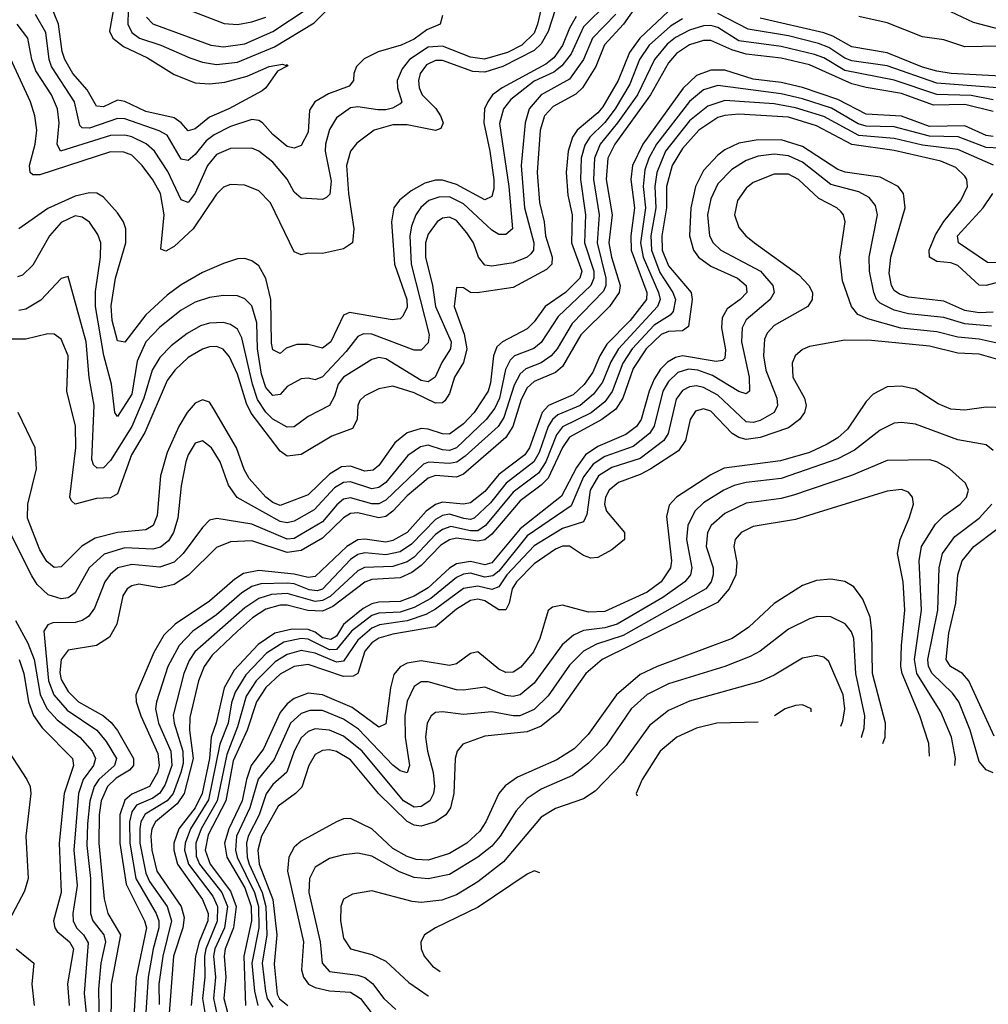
# Model space of a CAD drawing. Header units: inches. Extents: x 884549 to 1028252, y 526810 to 653624.
# Tile 757 of 1056: x 1005513 to 1008256, y 583273 to 586063. Entities that reach past the tile are written whole.
import ezdxf

# ---------------------------------------------------------------- set-up
doc = ezdxf.new("R2010")
doc.units = ezdxf.units.IN
doc.header["$MEASUREMENT"] = 0
doc.layers.add('B0508', color=7, linetype='Continuous')

msp = doc.modelspace()

# ---------------------------------------------------------------- linework, layer by layer
at = {"layer": 'B0508', "color": 5}
for points, elevation in [([(1005791.6, 586168.4), (1005766.6, 586030), (1005776.1, 586010), (1005806.7, 585986.7), (1005874.6, 585954.6), (1005950, 585907.4), (1006010, 585883.7), (1006050, 585880.7), (1006094, 585886), (1006157, 585903), (1006219.5, 585930), (1006256.7, 585936.7), (1006267.2, 585932.8), (1006270, 585936), (1006272.1, 585932.1), (1006243.2, 585916.8), (1006210.2, 585870), (1006199.1, 585860.9), (1006105.1, 585810), (1006050, 585786.1), (1006010, 585753.5), (1005990, 585747.3), (1005969.9, 585770), (1005950, 585784.2), (1005870, 585802.5), (1005810, 585830.8), (1005790, 585834.9), (1005750, 585815.8), (1005730, 585817.4), (1005703.7, 585863.7), (1005663.6, 585910), (1005640.3, 585950), (1005632.5, 585972.5), (1005622.5, 586050), (1005598.4, 586110)], 2020), ([(1007050, 586155.9), (1007010, 586029), (1006990, 585994.6), (1006970, 585974.9), (1006881.6, 585930), (1006830, 585913.7), (1006795.9, 585915.9), (1006710, 585947), (1006690, 585947.2), (1006665, 585935), (1006647.1, 585910), (1006642.4, 585890), (1006644.2, 585870), (1006652.7, 585850), (1006691.1, 585811.1), (1006704.8, 585790), (1006712, 585770), (1006705.6, 585754.4), (1006690, 585748.4), (1006610, 585764.4), (1006570, 585764.4), (1006516.3, 585750), (1006467.4, 585712.6), (1006449.6, 585690), (1006438.8, 585650), (1006444.1, 585570), (1006459.4, 585470), (1006455.6, 585430), (1006430, 585413.3), (1006370, 585400.2), (1006330, 585400.9), (1006310, 585396.4), (1006290, 585404.9), (1006223.4, 585543.4), (1006190, 585577.4), (1006150, 585593.6), (1006110, 585596.1), (1006090, 585588.4), (1006070, 585568.5), (1006003.9, 585470), (1005950, 585420.5), (1005926.8, 585406.8), (1005912.8, 585412.8), (1005922.1, 585510), (1005911.4, 585570), (1005890, 585608.8), (1005859.9, 585650), (1005830, 585678.6), (1005807.7, 585687.7), (1005770, 585688), (1005570, 585622.7), (1005550, 585623), (1005542, 585630), (1005540.7, 585650), (1005556.3, 585710), (1005561, 585750), (1005555.2, 585790), (1005542.9, 585830), (1005469.2, 585989.2)], 2080), ([(1007283.6, 586136.4), (1007222.6, 586050), (1007168.8, 585991.2), (1007144.6, 585930), (1007107, 585870), (1007088.4, 585851.6), (1007023.5, 585816.5), (1006999.2, 585790), (1006986.5, 585750), (1006978.7, 585630), (1006984.6, 585544.6), (1006998, 585490), (1007001.6, 585450), (1007020.9, 585390), (1007020.1, 585370), (1007005.1, 585354.9), (1006910, 585303.7), (1006808.7, 585288.7), (1006789.3, 585289.3), (1006770, 585302.6), (1006750, 585303.7), (1006743, 585250), (1006772.1, 585172.1), (1006779.3, 585130), (1006770, 585091.1), (1006744, 585050), (1006730, 585003.7), (1006717.2, 584982.8), (1006710, 584977), (1006690, 584976), (1006630, 585005.5), (1006570, 585024.4), (1006530, 585016.7), (1006490, 584996.7), (1006476.5, 584983.5), (1006470.1, 584969.9), (1006468.1, 584930), (1006455.8, 584904.2), (1006397.1, 584882.9), (1006310, 584831), (1006270, 584825.8), (1006250, 584839.9), (1006168.2, 584948.2), (1006155.4, 584975.4), (1006130, 585058.5), (1006107.1, 585107.1), (1006089.1, 585129.1), (1006070, 585136.7), (1006050, 585135.9), (1006030, 585129.6), (1005990, 585105.9), (1005951.8, 585070), (1005930, 585040.4), (1005866.7, 584893.4), (1005829.5, 584830), (1005790, 584719.2), (1005770, 584708.5), (1005730, 584705.9), (1005670, 584690.5), (1005659.2, 584699.2), (1005654.9, 584710), (1005672.1, 584850), (1005670.9, 584910.9), (1005646.3, 585010), (1005650.3, 585110), (1005630, 585157.5), (1005610, 585171.7), (1005592.6, 585172.6), (1005530, 585157.6), (1005490, 585157.6)], 2180), ([(1007178.7, 586110), (1007110, 586042.6), (1007074.5, 585965.5), (1007048.1, 585931.9), (1007025.6, 585914.4), (1006970, 585888.1), (1006903.6, 585836.4), (1006883.1, 585810), (1006871.5, 585768.5), (1006898.3, 585590), (1006908.6, 585470), (1006890, 585453.9), (1006870, 585454.5), (1006850, 585466.3), (1006770, 585540.6), (1006730, 585560.9), (1006700, 585560), (1006671.3, 585550), (1006649.3, 585530.7), (1006635.2, 585510), (1006622.2, 585477.8), (1006617.6, 585450), (1006621.9, 585370), (1006672.8, 585170), (1006670, 585147.4), (1006650, 585126), (1006630, 585126.7), (1006510, 585172.1), (1006486.9, 585173.1), (1006470, 585165.4), (1006437.3, 585122.7), (1006370, 585050.7), (1006350, 585042), (1006330, 585047.2), (1006310, 585045.6), (1006270, 585023.4), (1006250, 585000.9), (1006230, 584997.8), (1006210, 585020.4), (1006198, 585058), (1006186, 585130), (1006184, 585204), (1006170, 585252), (1006150, 585272.2), (1006130, 585280.2), (1006090, 585281.2), (1006050, 585276), (1006010, 585262.7), (1005970, 585239.6), (1005910, 585191.8), (1005870, 585149.9), (1005845.2, 585094.8), (1005830, 585001.7), (1005790, 584938.9), (1005781.9, 584950), (1005772.5, 585030), (1005751.3, 585111.3), (1005727.8, 585250), (1005727.5, 585292.5), (1005741.9, 585390), (1005742.5, 585430), (1005734.3, 585454.3), (1005710, 585489.2), (1005690, 585503.5), (1005670, 585506.6), (1005630, 585488.4), (1005597.2, 585450), (1005550, 585367), (1005520.8, 585339.2), (1005506.3, 585333.7)], 2140), ([(1005821.1, 586130), (1005819.2, 586050), (1005830, 586026.3), (1005852.4, 586010), (1005912.4, 585990), (1005994.4, 585954.4), (1006030, 585942), (1006070, 585935.6), (1006130, 585942.7), (1006234, 585986), (1006346.3, 586053.7), (1006390, 586097.6)], 2040), ([(1006990, 586094), (1006979.4, 586050), (1006970, 586024.9), (1006935, 585990), (1006894.8, 585970), (1006828.8, 585951.2), (1006790, 585956.8), (1006710, 585987.6), (1006670, 585984.8), (1006617, 585950), (1006596.3, 585923.7), (1006582.3, 585890), (1006582.6, 585870), (1006595, 585830), (1006590, 585824.1), (1006568.2, 585811.8), (1006550, 585807.7), (1006526.9, 585806.9), (1006470, 585815.4), (1006450, 585812.6), (1006410, 585784.7), (1006390, 585751.6), (1006378.5, 585710), (1006377.9, 585690), (1006394.6, 585605.4), (1006391.5, 585568.5), (1006381.5, 585558.5), (1006370, 585553.5), (1006310, 585556.7), (1006290, 585573.7), (1006270, 585610.4), (1006230, 585658.9), (1006190, 585690.4), (1006170, 585699), (1006110, 585697.4), (1006070, 585680.3), (1006044.7, 585650), (1006010, 585571.5), (1005990, 585544.9), (1005970, 585551.9), (1005932.6, 585632.6), (1005894.5, 585690), (1005870.5, 585710.5), (1005830, 585730.6), (1005810, 585735.9), (1005770, 585734.1), (1005628.3, 585690), (1005619, 585710), (1005624.6, 585770), (1005619.8, 585810), (1005603.2, 585850), (1005558, 585918), (1005547, 585950), (1005535.7, 586010), (1005505.8, 586050)], 2060), ([(1007350, 586086.8), (1007269.6, 586010.4), (1007239.5, 585970), (1007207.9, 585890), (1007164.1, 585815.9), (1007150, 585799), (1007091.8, 585750), (1007078.1, 585730), (1007066, 585690), (1007060.8, 585630), (1007065.2, 585565.2), (1007077.3, 585510), (1007075.8, 585430), (1007105.3, 585350), (1007099.5, 585330), (1007058.6, 585290), (1007000.7, 585250), (1006970, 585206.9), (1006950, 585186.8), (1006880.6, 585150), (1006864.6, 585135.4), (1006854.3, 585110), (1006846.4, 585033.6), (1006839.3, 585010), (1006800, 584950), (1006770, 584918.1), (1006730, 584888.6), (1006710, 584889.2), (1006670, 584903), (1006650, 584904.2), (1006610, 584892.4), (1006575.7, 584864.3), (1006530, 584799.9), (1006513.7, 584786.3), (1006490, 584783.9), (1006450, 584797.8), (1006423.8, 584796.2), (1006390, 584775.3), (1006330, 584716.2), (1006250, 584686.7), (1006230, 584694.4), (1006209.9, 584710), (1006163.1, 584763.1), (1006148.7, 584788.7), (1006127.1, 584850), (1006061.5, 584961.5), (1006050, 584978.8), (1006030, 584985.5), (1006010, 584975.9), (1005986.8, 584950), (1005963.1, 584910), (1005930, 584836.3), (1005911.8, 584770), (1005901.6, 584658.4), (1005890.3, 584629.7), (1005870, 584617.6), (1005790, 584610), (1005726.4, 584593.6), (1005688.7, 584571.3), (1005630, 584512.5), (1005610, 584510.9), (1005590, 584527.3), (1005570, 584560.4), (1005534.5, 584650), (1005535.9, 584690), (1005560.1, 584790), (1005556.6, 584850), (1005508.4, 584950)], 2220), ([(1005872.1, 586070), (1005890, 586051.2), (1006054, 585990), (1006090, 585985.6), (1006150, 585994), (1006230, 586029.1), (1006326.9, 586093.1)], 2060), ([(1005993.4, 586090), (1006092.1, 586052.1), (1006130, 586049.4), (1006170, 586056.1), (1006210, 586069.5)], 2080), ([(1008976.7, 586096.6), (1009030, 586057.9), (1009142, 586010), (1009176.5, 585990), (1009174.3, 585985.7), (1009146.5, 585970), (1009070, 585951.8), (1009010, 585954.3), (1008930, 585972.5), (1008850, 585980.2), (1008750, 585983.3), (1008630, 585975), (1008570, 585977.6), (1008530, 585968.6), (1008470, 585987.9), (1008350, 586010.4), (1008290, 586034.8), (1008214.5, 586054.5), (1008150, 586084.4)], 2160), ([(1007390, 586064.6), (1007356.2, 586043.8), (1007295.7, 585990), (1007268.3, 585950), (1007240.5, 585879.5), (1007198.9, 585810), (1007170, 585771.8), (1007127.6, 585730), (1007113.2, 585706.8), (1007103, 585670), (1007101, 585610), (1007115.7, 585510), (1007112.8, 585430), (1007138.6, 585350), (1007138.9, 585330), (1007130.7, 585310), (1007038, 585222), (1006990, 585147.9), (1006968.7, 585131.3), (1006914.2, 585110), (1006901.5, 585098.5), (1006888.6, 585071.5), (1006871.6, 584990), (1006858.2, 584961.8), (1006833.5, 584930), (1006750.3, 584850), (1006730, 584842.6), (1006710, 584843.8), (1006670, 584856.8), (1006647.5, 584852.5), (1006611.9, 584828.1), (1006550, 584751.2), (1006530, 584737.5), (1006510, 584733.9), (1006450, 584752.9), (1006430, 584751.4), (1006404, 584736), (1006346.4, 584673.6), (1006290, 584642.4), (1006270, 584637.1), (1006250, 584640.6), (1006128.8, 584708.8), (1006103.9, 584743.9), (1006080.5, 584810), (1006056.1, 584850), (1006030, 584869.2), (1006010, 584862.7), (1005990.1, 584830), (1005983.6, 584810), (1005970, 584742), (1005960.9, 584650), (1005948.5, 584610), (1005933.8, 584586.2), (1005911.8, 584568.2), (1005890, 584562.2), (1005810, 584566.6), (1005751.6, 584548.4), (1005709.3, 584510), (1005670, 584438.5), (1005650, 584424.8), (1005630, 584421.9), (1005593.3, 584433.3), (1005562.6, 584462.6), (1005546.7, 584486.7), (1005475.6, 584630)], 2240), ([(1007201.6, 586078.4), (1007134.7, 586010), (1007110, 585949.5), (1007070, 585893.9), (1006990.1, 585850), (1006955.9, 585810), (1006944.3, 585770), (1006933.2, 585650), (1006943, 585530), (1006968.5, 585430), (1006967.7, 585410), (1006960.3, 585399.7), (1006950, 585389.6), (1006910, 585373.9), (1006850, 585364), (1006830, 585367.3), (1006812.7, 585390), (1006797.7, 585430), (1006779.1, 585459.1), (1006750, 585493.3), (1006730, 585503), (1006710, 585500.4), (1006695.3, 585490), (1006670, 585454.7), (1006661.8, 585430), (1006661.8, 585390), (1006682, 585310), (1006690, 585250), (1006734.4, 585150), (1006732.6, 585130), (1006708.3, 585091.7), (1006689.6, 585050), (1006670, 585037), (1006650, 585040.2), (1006550, 585101.9), (1006530, 585105.5), (1006510, 585100.4), (1006429.4, 585050), (1006414.9, 585030), (1006404.2, 584995.8), (1006390, 584969.9), (1006330, 584938.3), (1006290.4, 584909.6), (1006270, 584907.8), (1006230, 584930.7), (1006210, 584950.8), (1006186.7, 584986.7), (1006172.1, 585030), (1006141.7, 585161.7), (1006130, 585185.6), (1006110, 585199.5), (1006090, 585204.7), (1006050, 585203.2), (1006024.7, 585195.3), (1005986.6, 585173.4), (1005941.7, 585138.3), (1005910, 585105.7), (1005887.6, 585070), (1005864.2, 584990), (1005830.2, 584909.8), (1005770, 584814.1), (1005750, 584793), (1005731.7, 584791.7), (1005722, 584802), (1005717, 584817), (1005723.9, 584970), (1005709.3, 585049.3), (1005701.1, 585150), (1005650, 585335.4), (1005630, 585329.8), (1005572.1, 585267.9), (1005530, 585242.8), (1005510, 585239)], 2160), ([(1007088.7, 586071.3), (1007070, 586038.9), (1007050.4, 585989.6), (1007025.6, 585954.4), (1007003.3, 585936.7), (1006879.4, 585870), (1006851.5, 585850), (1006838.3, 585830), (1006829.5, 585810), (1006827.3, 585770), (1006844.6, 585690), (1006855.6, 585610), (1006856.1, 585583.9), (1006850, 585561.5), (1006830, 585552.3), (1006750, 585595.3), (1006710, 585607.8), (1006690, 585608.4), (1006660.3, 585599.7), (1006621.9, 585578.1), (1006588.9, 585551.1), (1006572.8, 585530), (1006565.6, 585490), (1006574.6, 585370), (1006609.1, 585270), (1006610, 585248), (1006597.7, 585222.3), (1006590, 585215), (1006567.9, 585212.1), (1006447.1, 585232.9), (1006430, 585225.3), (1006393.6, 585150), (1006370, 585132.1), (1006330, 585142), (1006297.2, 585142.8), (1006267.9, 585132.1), (1006250, 585117.4), (1006230, 585127.1), (1006226, 585146), (1006223.6, 585270), (1006210, 585329.1), (1006190, 585365.5), (1006170, 585379.9), (1006150, 585385.9), (1006130, 585385.5), (1006090, 585372.2), (1006030, 585346.3), (1005970, 585311), (1005930, 585282.3), (1005870, 585226.3), (1005810, 585148.7), (1005790, 585152.6), (1005774.7, 585210), (1005771.9, 585251.9), (1005783.8, 585330), (1005813.6, 585430), (1005813.5, 585470), (1005807, 585490), (1005790, 585515.6), (1005750, 585560.2), (1005730.8, 585570.8), (1005710, 585572.4), (1005670, 585562.7), (1005592.6, 585527.4), (1005510.1, 585470)], 2120), ([(1006710, 586074.8), (1006703.7, 586050), (1006666.3, 586033.7), (1006630, 586007.4), (1006592.9, 585990), (1006528.2, 585971.8), (1006488.3, 585951.7), (1006466.8, 585930), (1006459.2, 585910), (1006458, 585890), (1006445.8, 585874.2), (1006387.2, 585852.8), (1006348.6, 585830), (1006333.6, 585806.4), (1006330, 585743.5), (1006310, 585706.3), (1006290, 585699.1), (1006270, 585703.4), (1006230, 585737.2), (1006200.4, 585770), (1006190, 585777.2), (1006170, 585779.4), (1006110, 585759.7), (1006063.5, 585736.5), (1006041, 585719), (1006010, 585681.1), (1005990, 585664.1), (1005970, 585667.2), (1005930, 585735), (1005907.5, 585747.5), (1005810, 585781.8), (1005790, 585783), (1005710, 585755), (1005690, 585756.6), (1005683.2, 585763.2), (1005668.1, 585830), (1005602.6, 585930), (1005595.9, 585950), (1005586.6, 586026.6), (1005557.7, 586077.7)], 2040), ([(1008430, 585858.3), (1008110, 585882.7), (1007970, 585931.8), (1007870, 585945.6), (1007850, 585953.4), (1007804.1, 585984.1), (1007775.1, 585995.1), (1007690, 586016.7), (1007576.1, 586036.1), (1007490, 586080.2)], 2240), ([(1008310, 585902), (1008151.5, 585910), (1008110, 585917.1), (1008070, 585928.1), (1007970, 585968.5), (1007870, 585985.4), (1007816.1, 586016.1), (1007790, 586025.7), (1007610, 586066.9)], 2220), ([(1009126.4, 586070), (1009226.2, 586026.2), (1009400.8, 585990), (1009425, 585970), (1009344.1, 585935.9), (1009325.3, 585914.7), (1009310, 585882.3), (1009290, 585872.9), (1009270, 585875.6), (1009210, 585905.9), (1009170, 585918.3), (1008964.3, 585924.3), (1008770, 585945.7), (1008690, 585941.7), (1008570, 585913.9), (1008550, 585915.5), (1008470, 585951.2), (1008370, 585966), (1008290, 585987.8), (1008190, 585986), (1008130, 586005.8), (1008070, 586013.8), (1007970, 586053.4), (1007890, 586071.2)], 2180), ([(1008270, 585836), (1008207.9, 585847.9), (1008110, 585850.8), (1007990, 585891.5), (1007850, 585918.4), (1007790, 585954.9), (1007764.4, 585964.4), (1007670, 585987.1), (1007550, 586002.8), (1007490, 586040.7), (1007470, 586045.8), (1007450, 586045.1), (1007410, 586033.3), (1007370, 586012.2), (1007346.5, 585993.5), (1007310.9, 585950), (1007262.2, 585850), (1007206.3, 585770), (1007157.3, 585710), (1007141.1, 585670), (1007137.9, 585610), (1007154.4, 585510), (1007148.8, 585430), (1007173.2, 585330), (1007172.6, 585310), (1007166.4, 585293.6), (1007077.7, 585202.3), (1007035.4, 585130), (1007018.5, 585110), (1006990, 585090.2), (1006946.7, 585073.3), (1006930, 585059.6), (1006913, 585027), (1006884, 584936), (1006867.8, 584910), (1006774.3, 584825.7), (1006750.6, 584809.4), (1006730, 584805.1), (1006670.6, 584809.4), (1006656.6, 584803.4), (1006550, 584701.4), (1006530, 584691.1), (1006510, 584691.2), (1006450, 584708.2), (1006430, 584703.9), (1006411.4, 584688.6), (1006370, 584640), (1006290, 584592.5), (1006270, 584590.9), (1006170, 584633.2), (1006070.6, 584649.4), (1006050, 584644.3), (1006030, 584624.1), (1005975.3, 584550), (1005950, 584526), (1005910, 584511.5), (1005830, 584519), (1005790.5, 584509.5), (1005768.7, 584491.3), (1005753.5, 584470), (1005724.8, 584395.2), (1005708, 584372), (1005690, 584360.6), (1005670, 584354.9), (1005606.5, 584353.5), (1005592.1, 584347.9), (1005581.5, 584330), (1005594.4, 584190), (1005609.8, 584149.8), (1005646.9, 584106.9), (1005731, 584050), (1005757.7, 584017.7), (1005786.6, 583970), (1005781.3, 583950), (1005736.9, 583910), (1005723.8, 583890), (1005711, 583849), (1005704.6, 583784.6), (1005703.3, 583723.3), (1005713, 583630), (1005713.3, 583530), (1005719.4, 583510), (1005750.8, 583470), (1005755.9, 583450), (1005742.6, 583390), (1005736.1, 583316.1), (1005737.9, 583210)], 2260), ([(1008270, 585802.2), (1008190, 585822.1), (1008100.9, 585820.9), (1008010, 585853.9), (1007910, 585870.3), (1007870, 585881.3), (1007750, 585934.4), (1007670, 585953.6), (1007570, 585964.7), (1007530, 585977), (1007470, 586004), (1007450, 586004.1), (1007410, 585991.3), (1007373.3, 585966.7), (1007350, 585940.3), (1007299.4, 585850), (1007198, 585710), (1007178.5, 585670), (1007173.9, 585610), (1007191, 585510), (1007181.7, 585430), (1007189.1, 585390), (1007213.5, 585310), (1007210.8, 585290), (1007183, 585250), (1007102.5, 585170), (1007050, 585080.2), (1007030, 585063), (1006970, 585037.3), (1006950, 585019.8), (1006933.1, 584986.9), (1006909.7, 584910), (1006890, 584878.8), (1006770, 584774.7), (1006750, 584767), (1006690, 584771.1), (1006670, 584763.5), (1006610, 584713.9), (1006570, 584670), (1006550, 584655.6), (1006530, 584651.6), (1006470, 584665.4), (1006450, 584663.9), (1006430, 584651.5), (1006370, 584594.1), (1006310, 584558.6), (1006270, 584553.5), (1006170, 584586.2), (1006110, 584583.6), (1006070, 584567.8), (1005991.1, 584488.9), (1005950, 584462.4), (1005910, 584453.4), (1005850, 584463), (1005830, 584459.1), (1005817.5, 584450), (1005805.1, 584430), (1005787.6, 584350), (1005766.6, 584313.4), (1005730, 584289.5), (1005650, 584276.1), (1005630, 584249.9), (1005626.5, 584213.5), (1005630, 584193.8), (1005650, 584159.2), (1005679.1, 584130), (1005750, 584090.1), (1005771.5, 584071.5), (1005790, 584049.3), (1005835.2, 583970), (1005834.8, 583950), (1005823.9, 583936.1), (1005786, 583914), (1005761.5, 583890), (1005743.7, 583850), (1005737.4, 583810), (1005736.5, 583730), (1005751.8, 583571.8), (1005762.7, 583530), (1005797.8, 583470), (1005771.9, 583330), (1005771.2, 583190)], 2280), ([(1008270, 585732), (1008250, 585734.3), (1008190, 585762.3), (1008090, 585760.4), (1008010, 585789.5), (1007910, 585795.3), (1007830, 585836.7), (1007730, 585870.3), (1007670, 585884.8), (1007590, 585894.2), (1007510, 585919.7), (1007470, 585919.5), (1007430, 585904.4), (1007391.6, 585868.4), (1007278.1, 585710), (1007248.7, 585650), (1007243.3, 585610), (1007254.2, 585530), (1007243.9, 585450), (1007245.1, 585410), (1007288.6, 585290), (1007288.2, 585270), (1007241.9, 585210), (1007176.2, 585143.8), (1007155.7, 585110), (1007136.2, 585063.8), (1007111.2, 585028.8), (1007080.2, 584999.8), (1007010.9, 584970), (1006992.5, 584950), (1006956.9, 584850), (1006943.4, 584830), (1006870, 584774.1), (1006830, 584726.2), (1006790, 584693.5), (1006770, 584689.8), (1006710, 584695.6), (1006690, 584688.9), (1006664.1, 584670), (1006609.8, 584610.2), (1006570, 584586.9), (1006550, 584582.9), (1006490, 584590.7), (1006470, 584588.9), (1006439.1, 584570), (1006350, 584485.5), (1006330, 584481.9), (1006290, 584492.1), (1006190, 584501.8), (1006146.4, 584493.6), (1006122, 584478), (1006050, 584415.5), (1005953.2, 584350), (1005921.3, 584318.7), (1005892.9, 584270), (1005841.9, 584150), (1005842.8, 584130), (1005855.6, 584090), (1005903.5, 583983.5), (1005907.4, 583950), (1005902.8, 583930), (1005880.3, 583890), (1005830, 583868.8), (1005810, 583852), (1005796.7, 583810), (1005796.4, 583730), (1005813.8, 583613.8), (1005866.2, 583510), (1005871.8, 583490), (1005843, 583350), (1005833.1, 583190)], 2320), ([(1008330, 585696.9), (1008250, 585701), (1008171.3, 585731.2), (1008090, 585732.6), (1007990, 585759.2), (1007910, 585760.6), (1007887.7, 585767.7), (1007812.2, 585812.2), (1007730, 585838.2), (1007670, 585852.2), (1007490, 585875.8), (1007450, 585863.5), (1007410, 585830.5), (1007316.1, 585710), (1007294.5, 585670), (1007283.2, 585636.8), (1007278.4, 585590), (1007285.3, 585530), (1007271.2, 585430), (1007278.7, 585390), (1007322, 585290), (1007326.4, 585270), (1007319.4, 585250), (1007208.4, 585130), (1007186.6, 585093.4), (1007163.9, 585036.1), (1007138, 585002), (1007100.4, 584970), (1007037.2, 584942.8), (1007022, 584930), (1007009.2, 584910), (1006983.7, 584836.3), (1006969.4, 584810), (1006890.7, 584749.3), (1006846, 584694), (1006800.1, 584650), (1006790, 584646.2), (1006770.8, 584649.2), (1006730, 584661.7), (1006710, 584658), (1006690, 584646.9), (1006622.8, 584577.2), (1006590, 584554.7), (1006550, 584546.6), (1006490, 584552.1), (1006470, 584547.3), (1006450, 584533.3), (1006370.4, 584449.6), (1006355.7, 584444.3), (1006333, 584447), (1006290, 584464.2), (1006270, 584466.5), (1006196, 584464), (1006170, 584457.1), (1006141.5, 584438.5), (1006070, 584376.3), (1006003, 584330), (1005964.2, 584290), (1005931.9, 584230), (1005899.8, 584130), (1005897.5, 584110), (1005905.5, 584070), (1005941, 583990), (1005943.8, 583950), (1005924.5, 583895.5), (1005910, 583871.1), (1005890, 583857.4), (1005843.1, 583836.9), (1005830, 583818.9), (1005824, 583790), (1005824.7, 583730), (1005842, 583630), (1005899.6, 583530), (1005906.4, 583510), (1005907, 583490), (1005891, 583430), (1005877, 583350), (1005867.1, 583207.1)], 2340), ([(1008270.6, 585650.6), (1008170, 585694.6), (1008070, 585706.7), (1007990, 585726.4), (1007890, 585734.9), (1007790, 585788.4), (1007710, 585813.1), (1007650, 585823.9), (1007510, 585833.3), (1007462, 585818), (1007410, 585775.8), (1007341.9, 585690), (1007317.4, 585630), (1007311.5, 585590), (1007315, 585530), (1007300.5, 585450), (1007301.8, 585410), (1007326.1, 585346.1), (1007362.3, 585290), (1007369.8, 585270), (1007363.8, 585236.2), (1007354.9, 585225.1), (1007310, 585197.1), (1007247.5, 585130), (1007221.5, 585090), (1007190.9, 585009.1), (1007170, 584980.3), (1007130.9, 584949), (1007050, 584908.9), (1007033.4, 584886.6), (1007002.9, 584810), (1006981.8, 584778.2), (1006910, 584724.5), (1006832.1, 584630), (1006810, 584615), (1006790, 584614.7), (1006733.6, 584626.4), (1006710, 584618.8), (1006690, 584603.7), (1006630, 584540.3), (1006610, 584526.4), (1006570, 584513.1), (1006489, 584511), (1006470, 584500.9), (1006391.7, 584428.3), (1006370, 584416.9), (1006350, 584414.3), (1006270, 584437.4), (1006225.9, 584434.1), (1006190, 584423.2), (1006150, 584396), (1006008.7, 584271.3), (1005993.1, 584246.9), (1005977.9, 584210), (1005947.8, 584092.2), (1005950, 584070), (1005974.7, 583990), (1005975.6, 583955.6), (1005969.3, 583930), (1005947.1, 583870), (1005930, 583849.2), (1005868.1, 583811.9), (1005855.8, 583790), (1005852.5, 583770), (1005853.4, 583730), (1005870, 583644.4), (1005880.8, 583620.8), (1005930.4, 583550), (1005942.8, 583510), (1005918.2, 583410), (1005907.1, 583330), (1005907.4, 583272.6)], 2360), ([(1008310, 585325.2), (1008250, 585309.2), (1008230, 585310.3), (1008170, 585366.3), (1008150, 585373.5), (1008110, 585377.5), (1008089.6, 585390), (1008088.9, 585410), (1008106.8, 585453.2), (1008130, 585490.5), (1008178.7, 585550), (1008196.9, 585590), (1008195.4, 585610), (1008190, 585619), (1008164, 585644), (1008121.5, 585661.5), (1007990, 585691.6), (1007870, 585708.7), (1007770, 585761.8), (1007690, 585786.8), (1007550, 585794.7), (1007510, 585791.6), (1007490, 585785.4), (1007436.7, 585750), (1007390, 585697.9), (1007360.8, 585650), (1007344.7, 585590), (1007345, 585530), (1007331.7, 585450), (1007332.8, 585410), (1007350, 585365.1), (1007414.3, 585290), (1007417.7, 585270), (1007407, 585193), (1007390, 585181.3), (1007350, 585178.9), (1007330, 585170.6), (1007286.8, 585130), (1007250, 585074.3), (1007220.9, 584990), (1007201, 584959), (1007161.9, 584930), (1007070, 584879.5), (1007050, 584850.9), (1007010, 584764.2), (1006990, 584743.9), (1006930, 584699.5), (1006850, 584605.2), (1006830.5, 584589.5), (1006810, 584585.2), (1006750, 584593.9), (1006730, 584589.4), (1006705.8, 584574.2), (1006650, 584516), (1006623.5, 584496.5), (1006590, 584481.8), (1006510, 584476.6), (1006490.7, 584469.3), (1006399.6, 584400.3), (1006370, 584386.6), (1006329, 584389), (1006270, 584404.2), (1006250, 584404.2), (1006210, 584392.9), (1006172.1, 584367.9), (1006130, 584330.7), (1006057.8, 584262.2), (1006035, 584230), (1006019.6, 584190), (1005994.4, 584085.6), (1005993.3, 584050), (1006004, 583970), (1005978.4, 583870), (1005958.4, 583841.6), (1005897.5, 583790), (1005887.2, 583770), (1005883.9, 583750), (1005887.3, 583710), (1005900.8, 583650), (1005969.8, 583550), (1005978.7, 583518.7), (1005975.1, 583490), (1005948.6, 583410), (1005933.1, 583210)], 2380), ([(1008270, 585234.2), (1008230, 585232.5), (1008190, 585238.7), (1008130, 585264.8), (1008030, 585276.5), (1008004.7, 585284.7), (1007990, 585295), (1007981.8, 585310), (1007975.8, 585344.1), (1007979.9, 585390), (1008020.5, 585530), (1008016.1, 585570), (1008001.2, 585590), (1007950, 585616.1), (1007851.1, 585631.1), (1007830, 585638.2), (1007730, 585703.6), (1007670, 585722), (1007598.9, 585721.1), (1007550, 585712.7), (1007510, 585694.1), (1007490, 585678.6), (1007450, 585635.8), (1007427.1, 585590), (1007413.7, 585530), (1007409.8, 585450), (1007421.1, 585410), (1007435.6, 585390), (1007470, 585364.8), (1007546.1, 585330), (1007570.8, 585310), (1007572, 585290), (1007553.7, 585270), (1007516.9, 585243.1), (1007502.5, 585217.6), (1007500.8, 585190), (1007512.3, 585127.7), (1007510, 585104), (1007503.2, 585096.8), (1007485.9, 585094.1), (1007390, 585110.3), (1007370, 585105.7), (1007347.7, 585092.3), (1007327.8, 585072.2), (1007310, 585044.3), (1007295.8, 585010), (1007273.4, 584930), (1007259.8, 584910), (1007230, 584887.6), (1007150, 584853.5), (1007115.7, 584830), (1007090, 584794.2), (1007046.9, 584713.1), (1006930, 584620.5), (1006850, 584524.3), (1006830, 584517.8), (1006790, 584527.4), (1006750, 584521), (1006730, 584508.7), (1006670, 584453.2), (1006630, 584429.6), (1006590, 584414.1), (1006530, 584412.4), (1006510, 584407.6), (1006485.7, 584394.3), (1006441.2, 584358.8), (1006430, 584348.8), (1006410, 584316), (1006393.5, 584306.5), (1006370, 584311.6), (1006350, 584327.4), (1006330, 584335.5), (1006284.3, 584335.7), (1006235.2, 584324.8), (1006187.7, 584292.3), (1006120.2, 584219.8), (1006091.9, 584170), (1006069.6, 584070.4), (1006055.1, 584030), (1006050.5, 583970), (1006029.1, 583870), (1006009.8, 583830.2), (1005963.1, 583770), (1005949.4, 583730), (1005949, 583710), (1005959.9, 583670), (1006030.8, 583570), (1006046.4, 583530), (1006045.2, 583510), (1006020.7, 583450), (1006011, 583410), (1005998.1, 583270)], 2420), ([(1008265.3, 585194.7), (1008190, 585201.3), (1008130, 585219.1), (1008030, 585229.7), (1007990, 585240), (1007950, 585259.5), (1007939.5, 585270), (1007932, 585290), (1007919.9, 585350), (1007918.7, 585390), (1007942, 585510), (1007936.5, 585536.5), (1007919.1, 585559.1), (1007890, 585575.1), (1007810, 585595.3), (1007730, 585659.1), (1007690, 585676.5), (1007650, 585681.8), (1007604.2, 585675.8), (1007570, 585663.6), (1007530, 585638.4), (1007490, 585597.3), (1007470, 585555), (1007461.1, 585510), (1007466.6, 585450), (1007477.2, 585430), (1007499, 585410), (1007610.9, 585350), (1007646.2, 585310), (1007649.7, 585290), (1007638.7, 585270), (1007570, 585212.2), (1007558.7, 585190), (1007557.2, 585150), (1007579, 585050), (1007579.8, 585010), (1007570, 585002.7), (1007550, 585009), (1007475, 585055), (1007433.4, 585070), (1007407.4, 585072.6), (1007377.1, 585062.9), (1007350, 585037.7), (1007334, 585010), (1007309.4, 584910.6), (1007296.4, 584890), (1007250, 584853.9), (1007170, 584825.5), (1007136.6, 584803.4), (1007110, 584767.9), (1007074.5, 584685.5), (1006950, 584600.1), (1006870, 584500.5), (1006853.1, 584486.9), (1006830, 584483.1), (1006790, 584494.3), (1006770, 584491.9), (1006750, 584482.3), (1006676.9, 584423.1), (1006630, 584397.6), (1006590, 584384.3), (1006530, 584381.3), (1006510, 584375), (1006452.8, 584330), (1006410, 584278.8), (1006390, 584277.6), (1006330, 584308.1), (1006310, 584309.8), (1006261, 584299), (1006211.6, 584268.4), (1006153.1, 584206.9), (1006122.9, 584157.1), (1006112.6, 584127.4), (1006102.8, 584070), (1006079.9, 584010), (1006047.5, 583852.5), (1005996.5, 583770), (1005980.9, 583730), (1005979.7, 583710), (1005991.2, 583670), (1006059.3, 583579.3), (1006072.9, 583550), (1006071.6, 583508.4), (1006039.8, 583430), (1006036.2, 583410), (1006037.3, 583350), (1006030.7, 583290), (1006036.8, 583250)], 2440), ([(1008290, 585144.1), (1008230, 585157.3), (1008170, 585163.4), (1008110, 585178.4), (1008008.6, 585188.6), (1007914.7, 585214.7), (1007887.1, 585227.1), (1007868.3, 585250), (1007843.2, 585323.2), (1007835.6, 585390), (1007850.4, 585490), (1007846.1, 585510), (1007839, 585519), (1007827.5, 585530), (1007775.8, 585555.8), (1007718.8, 585610), (1007690, 585624.9), (1007650, 585625.3), (1007590, 585601), (1007570, 585585.3), (1007545.7, 585550), (1007537.8, 585510), (1007550, 585473.6), (1007569.5, 585450), (1007594, 585430), (1007719.7, 585339.8), (1007748.2, 585310), (1007758.1, 585290), (1007757.7, 585270), (1007744.8, 585250), (1007650, 585195.9), (1007630, 585174.9), (1007622.8, 585157.2), (1007619.9, 585110), (1007626.5, 585070), (1007657.3, 584990), (1007659.2, 584970), (1007650.1, 584950), (1007610, 584926.7), (1007590, 584921.2), (1007570, 584923.7), (1007490, 584999.3), (1007450, 585020.5), (1007430, 585025.1), (1007410, 585022.8), (1007390, 585011.7), (1007372.6, 584987.4), (1007349.3, 584890.7), (1007337.1, 584870), (1007270, 584819.7), (1007190, 584794.1), (1007152.2, 584770), (1007128.2, 584730), (1007119, 584661), (1007110, 584640.4), (1007050, 584621.1), (1006970, 584571.6), (1006892.3, 584490), (1006870, 584455.7), (1006850, 584447.9), (1006810, 584457.5), (1006770, 584451.4), (1006690, 584392.5), (1006662.7, 584377.3), (1006610, 584360), (1006531.5, 584348.5), (1006510, 584339.1), (1006470, 584305.1), (1006430, 584245.4), (1006410, 584242.7), (1006350, 584267.6), (1006310, 584275.4), (1006270, 584264.5), (1006236.5, 584243.5), (1006182, 584190), (1006154, 584146), (1006130, 584059), (1006099, 583981), (1006072.2, 583850), (1006026.7, 583770), (1006011.9, 583730), (1006012.8, 583692.8), (1006021.7, 583670), (1006084.8, 583590), (1006100.8, 583550), (1006092.8, 583490), (1006065.6, 583430), (1006061.9, 583410), (1006067.3, 583350), (1006061.4, 583290), (1006069.9, 583250)], 2460), ([(1008370, 585373.7), (1008254.4, 585374.4), (1008172.2, 585430), (1008169.2, 585450), (1008242.1, 585530), (1008269.2, 585570)], 2360), ([(1008290, 585097.6), (1008230, 585115.1), (1008170, 585117.7), (1008090, 585137.3), (1007925.8, 585154.2), (1007850, 585154.6), (1007750, 585136.9), (1007730, 585127.8), (1007709.5, 585110), (1007700.4, 585090), (1007702.6, 585050), (1007735.5, 584990), (1007739.9, 584970), (1007735.5, 584950), (1007721.4, 584930), (1007690, 584906), (1007610, 584879), (1007570, 584873.6), (1007550, 584878.5), (1007530.3, 584890), (1007470, 584953.7), (1007450, 584960.1), (1007426.6, 584953.4), (1007411.8, 584930), (1007398.8, 584870), (1007379.1, 584840.9), (1007300.7, 584790), (1007270, 584773.8), (1007208.7, 584751.3), (1007182.4, 584730), (1007172.3, 584710), (1007169.6, 584690.4), (1007175.2, 584670), (1007225.8, 584610), (1007226, 584590), (1007190, 584560.8), (1007150, 584539.2), (1007130, 584537.3), (1007110, 584544.7), (1007070, 584570.8), (1007050, 584571), (1007030, 584563), (1006970, 584521.5), (1006919.4, 584470), (1006907.3, 584450), (1006899.2, 584410), (1006890, 584390.9), (1006870, 584391.1), (1006830, 584415.9), (1006810, 584420.8), (1006790, 584416.8), (1006750, 584392.5), (1006690, 584342.3), (1006570, 584322.1), (1006530, 584310.2), (1006510, 584296.9), (1006490, 584273.4), (1006470.3, 584210), (1006457.1, 584202.9), (1006430, 584202.3), (1006330, 584235.8), (1006290, 584230.4), (1006250, 584208.6), (1006209.4, 584170.6), (1006183.1, 584130), (1006157.4, 584050), (1006117.3, 583962.7), (1006096.3, 583850), (1006046.7, 583753.3), (1006038.1, 583710), (1006052.1, 583670), (1006110, 583593.9), (1006125.8, 583550), (1006118, 583490), (1006095.1, 583430), (1006091.7, 583410), (1006097, 583350), (1006090.5, 583290), (1006101.2, 583250)], 2480), ([(1008330, 584962.5), (1008250, 584964.6), (1008190, 584956), (1008150, 584959.5), (1008114.6, 584974.6), (1008050, 585016), (1008010, 585024.8), (1007970, 585022.1), (1007930, 585002.1), (1007910, 584980.6), (1007857.3, 584902.7), (1007830, 584877.7), (1007800.2, 584859.8), (1007750, 584836.9), (1007667.3, 584812.7), (1007507.7, 584792.3), (1007470, 584772.9), (1007373.3, 584710), (1007352.6, 584687.4), (1007344.7, 584655.2), (1007358.8, 584530), (1007356.3, 584510), (1007329.2, 584470), (1007290, 584440.7), (1007170, 584385.8), (1007123.9, 584383.9), (1007050, 584404.3), (1007021.9, 584398.1), (1007010, 584388.7), (1006986.1, 584310), (1006967.8, 584272.2), (1006931.7, 584228.3), (1006910, 584214.5), (1006890, 584213.6), (1006870, 584222.8), (1006810, 584271.3), (1006790, 584267), (1006750, 584237.4), (1006730, 584233.4), (1006650, 584245.9), (1006610, 584239.8), (1006590.3, 584229.7), (1006572.6, 584207.4), (1006562.7, 584170), (1006550, 584067.4), (1006530, 584058.1), (1006454.5, 584114.5), (1006370, 584149.7), (1006330, 584155), (1006290, 584139.8), (1006270, 584124.4), (1006250, 584099.9), (1006203.3, 583996.7), (1006168.7, 583950), (1006154.9, 583910), (1006142.9, 583850), (1006105, 583770), (1006093.1, 583730), (1006099.3, 583690), (1006150, 583603.6), (1006168.5, 583550), (1006169.3, 583510), (1006148, 583410), (1006152.4, 583270)], 2520), ([(1008270, 584842.2), (1008250, 584858.1), (1008170, 584872.8), (1008050, 584916.5), (1008010, 584921.7), (1007990, 584919.3), (1007950, 584899.9), (1007877.1, 584842.9), (1007830, 584818.3), (1007670, 584763.2), (1007570, 584751.8), (1007536.8, 584743.2), (1007506.7, 584730), (1007450, 584693.8), (1007425, 584670), (1007404.8, 584630), (1007401.5, 584590), (1007416.2, 584510), (1007412.4, 584490), (1007396.5, 584470), (1007334.4, 584425.6), (1007204.9, 584350), (1007170, 584339.8), (1007110, 584331.8), (1007081.1, 584318.9), (1007048.8, 584291.2), (1006970, 584183.1), (1006930, 584150.3), (1006910, 584145.3), (1006890, 584147.9), (1006830, 584171.8), (1006770, 584162.8), (1006750, 584164), (1006670, 584187.2), (1006650, 584186.4), (1006630, 584174), (1006610, 584131.9), (1006603.2, 584090), (1006604.3, 584030), (1006617.1, 583950), (1006610, 583929.1), (1006590, 583934.5), (1006570, 583950.3), (1006472.8, 584052.8), (1006430, 584080.8), (1006370, 584105.1), (1006334.8, 584105.2), (1006310, 584097.3), (1006280.1, 584070), (1006233.4, 583966.6), (1006188.6, 583911.4), (1006164.6, 583830), (1006126.4, 583750), (1006123.9, 583710), (1006128.3, 583690), (1006177.7, 583590), (1006189.1, 583550), (1006189.8, 583490), (1006170.6, 583390), (1006177.9, 583310), (1006186.8, 583270)], 2540), ([(1008090, 584815.7), (1007970, 584813.7), (1007869, 584771), (1007704.8, 584715.2), (1007670, 584706.2), (1007570, 584692.5), (1007510, 584664), (1007471.4, 584630), (1007460.9, 584610), (1007457.2, 584570), (1007476.5, 584510), (1007477.4, 584490), (1007471, 584470), (1007456.5, 584450), (1007221.6, 584318.4), (1007146.4, 584293.6), (1007110, 584273.8), (1007070, 584233.7), (1007010, 584146.7), (1006970, 584108.4), (1006929.5, 584090.5), (1006910, 584090), (1006850, 584101.8), (1006770, 584094.1), (1006710, 584101.9), (1006690, 584099.9), (1006678.3, 584090), (1006666.5, 584070), (1006662.1, 584030), (1006667.5, 583990), (1006683.5, 583930), (1006687.7, 583890), (1006684.5, 583870), (1006674, 583850), (1006650, 583833.6), (1006630, 583831.9), (1006599.8, 583850), (1006482.8, 583990), (1006430, 584032.6), (1006390, 584049.9), (1006350, 584053.7), (1006330, 584046.3), (1006310, 584028), (1006290.3, 583990), (1006269, 583931), (1006230, 583895.9), (1006210.5, 583869.5), (1006190.8, 583810), (1006159.6, 583750), (1006155.4, 583730), (1006156.6, 583690), (1006162.3, 583670), (1006199.9, 583590), (1006210.1, 583550), (1006212.5, 583470), (1006199.6, 583390), (1006208.8, 583310), (1006213.6, 583290), (1006230, 583264.7)], 2560), ([(1008161.7, 583949.5), (1008161.9, 583950), (1008163.4, 583970), (1008152.1, 584030), (1008121.6, 584101.6), (1008054, 584210), (1008047.2, 584250), (1008067, 584390), (1008060.1, 584530), (1008067.2, 584570), (1008106.6, 584633.4), (1008130, 584657.4), (1008177, 584690), (1008194.9, 584710), (1008200.2, 584730), (1008191.7, 584750), (1008146.3, 584790), (1008110.9, 584810), (1008090, 584815.7)], 2560), ([(1008010, 584731.6), (1007970, 584726.7), (1007710, 584646.4), (1007590, 584627.1), (1007556.1, 584610), (1007539.3, 584590), (1007535.1, 584570), (1007544.4, 584524.4), (1007541.6, 584490), (1007521.9, 584450), (1007488.8, 584411.2), (1007162.9, 584250), (1007116.4, 584210), (1007038.7, 584101.3), (1006990, 584061.2), (1006950, 584044.8), (1006830, 584032.5), (1006768.1, 584010), (1006752.2, 583990), (1006746.1, 583970), (1006742.2, 583870), (1006733.2, 583830), (1006720.1, 583810), (1006690.7, 583790), (1006650, 583777.5), (1006630, 583780.3), (1006610, 583790.7), (1006529.7, 583869.7), (1006450, 583965.4), (1006410, 583989.3), (1006390, 583993.7), (1006370, 583992), (1006350, 583980.6), (1006332.1, 583950), (1006311.7, 583888.3), (1006293.9, 583870), (1006245, 583835), (1006197.3, 583750), (1006186.9, 583710), (1006191, 583670), (1006229.8, 583569.8), (1006241, 583470), (1006233.1, 583386.9), (1006242.2, 583302.2), (1006248.6, 583288.6), (1006272.5, 583270)], 2580), ([(1008089.6, 583976.5), (1008088.1, 584011.9), (1008062.7, 584090), (1008012.6, 584210), (1008008.7, 584230), (1008010, 584290), (1008020.1, 584390), (1008014.9, 584470), (1007999.1, 584550), (1008007, 584590), (1008032.5, 584650), (1008044.1, 584690), (1008041.5, 584710), (1008030, 584724.5), (1008010, 584731.6)], 2580), ([(1008270, 583929), (1008250, 583937.1), (1008230, 583961), (1008204.9, 584050), (1008172.4, 584130), (1008154.9, 584154.9), (1008097.1, 584210), (1008087, 584230), (1008085.2, 584250), (1008113.7, 584390), (1008117.1, 584510), (1008126.6, 584550), (1008161.7, 584598.3), (1008230.8, 584650), (1008265.9, 584690)], 2540), ([(1008272.5, 584032.5), (1008201.4, 584190), (1008183.1, 584210), (1008149.4, 584230), (1008137.1, 584250), (1008144.4, 584324.4), (1008163.9, 584410), (1008170, 584490), (1008182.6, 584530), (1008215.7, 584570), (1008280.8, 584619.2)], 2520), ([(1007810, 584477.7), (1007770, 584473.5), (1007730, 584459.6), (1007650, 584408.9), (1007578.2, 584341.8), (1007530.5, 584309.5), (1007318.4, 584230), (1007270, 584207.1), (1007202.9, 584150), (1007122.8, 584037.2), (1007082.9, 583997.1), (1007034.4, 583965.6), (1006922.9, 583917.1), (1006887.9, 583892.1), (1006869.8, 583870.2), (1006832.8, 583790), (1006816, 583764), (1006779.2, 583730), (1006730, 583700.2), (1006670, 583682), (1006636.1, 583683.9), (1006610, 583691.8), (1006570, 583715), (1006510, 583770.3), (1006450, 583799.4), (1006430, 583798.8), (1006410, 583789.9), (1006310, 583735.4), (1006290, 583718.3), (1006274.6, 583690), (1006270.9, 583650), (1006316.2, 583450), (1006311.2, 583371.2), (1006316.1, 583350), (1006330.5, 583330.5), (1006350, 583320.5), (1006390, 583311.2), (1006450, 583308), (1006478.1, 583290), (1006522.9, 583230)], 2620), ([(1007957.3, 584012.4), (1007964.4, 584030), (1007965.4, 584070), (1007927.9, 584210), (1007926.5, 584330), (1007921.7, 584370), (1007901.3, 584421.2), (1007875.8, 584455.8), (1007850, 584471.1), (1007810, 584477.7)], 2620), ([(1005500.5, 584360.5), (1005536.1, 584296.1), (1005553.4, 584250), (1005570.8, 584150.8), (1005590, 584110.8), (1005619.1, 584079.1), (1005683.2, 584030), (1005717.6, 583990), (1005727.4, 583970), (1005721.9, 583950), (1005692.3, 583910), (1005679.3, 583870), (1005665.6, 583710), (1005675.8, 583610), (1005663.2, 583530), (1005664, 583510), (1005673.8, 583490), (1005693.6, 583470), (1005707, 583447), (1005695.2, 583304.8), (1005706.4, 583190)], 2240), ([(1007771.6, 584371.6), (1007750, 584365.7), (1007690, 584336.2), (1007610, 584274.1), (1007581.9, 584258.1), (1007510, 584230.6), (1007350, 584180.8), (1007290, 584150.7), (1007244.6, 584110), (1007173.6, 584006.4), (1007124, 583956), (1007078.2, 583921.8), (1006990, 583882.9), (1006950, 583856.5), (1006918.6, 583821.4), (1006873.5, 583750), (1006850, 583721.3), (1006810, 583689.6), (1006730, 583641.2), (1006670, 583628.8), (1006630, 583632.2), (1006588.5, 583648.5), (1006510, 583692.8), (1006470, 583701.3), (1006430, 583696.9), (1006390, 583685.9), (1006350, 583661.5), (1006333.3, 583630), (1006331.9, 583590), (1006363.8, 583450), (1006369.3, 583389.3), (1006390, 583366.6), (1006470, 583356.1), (1006490, 583349.1), (1006512.4, 583332.4), (1006543.9, 583290), (1006578.3, 583258.3)], 2640), ([(1007896, 584029), (1007896.8, 584030), (1007904.8, 584055.2), (1007906.7, 584090), (1007880.9, 584210), (1007875, 584310), (1007868.4, 584328.4), (1007851.1, 584351.1), (1007810, 584371), (1007771.6, 584371.6)], 2640), ([(1005510.7, 584250), (1005524.2, 584210), (1005537.7, 584130), (1005551.6, 584091.6), (1005576.6, 584056.6), (1005661.8, 583970), (1005664.8, 583950), (1005638.9, 583870), (1005624.7, 583730), (1005629.8, 583590), (1005608.3, 583510), (1005611.9, 583490), (1005619.1, 583479.1), (1005653.6, 583450), (1005664.7, 583430), (1005648.4, 583331.6), (1005652.7, 583270)], 2220), ([(1007770, 584261.1), (1007730, 584254.1), (1007650, 584205.7), (1007610, 584187.3), (1007410, 584132.1), (1007350, 584105.4), (1007297, 584063), (1007221.3, 583958.7), (1007143, 583877), (1007110, 583855), (1007030, 583827.5), (1006990, 583803.7), (1006883.2, 583676.8), (1006810, 583620.1), (1006750, 583583), (1006708.2, 583568.2), (1006650, 583561.7), (1006624.5, 583564.5), (1006510, 583595), (1006454.9, 583585.1), (1006430, 583570.9), (1006422.3, 583550), (1006421.2, 583510), (1006430, 583460.3), (1006449.4, 583430), (1006510, 583414.1), (1006550, 583395.3), (1006614.9, 583334.9), (1006670, 583296.8), (1006671, 583296.4)], 2660), ([(1007839, 584061.4), (1007844.5, 584075.5), (1007849.9, 584110.1), (1007845.3, 584150), (1007804.7, 584244.7), (1007790, 584256.3), (1007770, 584261.1)], 2660), ([(1007730, 584121.4), (1007710, 584119.4), (1007681.3, 584110), (1007650.4, 584090)], 2680), ([(1007754.7, 584101.4), (1007754.5, 584110), (1007730, 584121.4)], 2680), ([(1007604.8, 584072.2), (1007487.7, 584070), (1007430, 584055.6), (1007373.7, 584030), (1007326.8, 583990), (1007275.5, 583910), (1007258.4, 583870), (1007261.5, 583864.2)], 2680), ([(1005468.2, 584010), (1005532.6, 583910), (1005542.3, 583890), (1005544.5, 583870), (1005530, 583750), (1005536.5, 583630), (1005526.2, 583593.8), (1005481.9, 583510)], 2180), ([(1006970, 583651.6), (1006950, 583641.7), (1006811.3, 583548.7), (1006690.2, 583490), (1006659.7, 583470), (1006648.7, 583450), (1006650.1, 583430), (1006658.8, 583410), (1006681.7, 583381.7), (1006703.7, 583366.1)], 2680), ([(1006985.9, 583645.7), (1006970, 583651.6)], 2680), ([(1005503, 583430), (1005552.3, 583390), (1005547.2, 583330), (1005553.3, 583270)], 2180)]:
    msp.add_lwpolyline(points, dxfattribs=dict(at, elevation=elevation))

doc.saveas('drawing.dxf')
